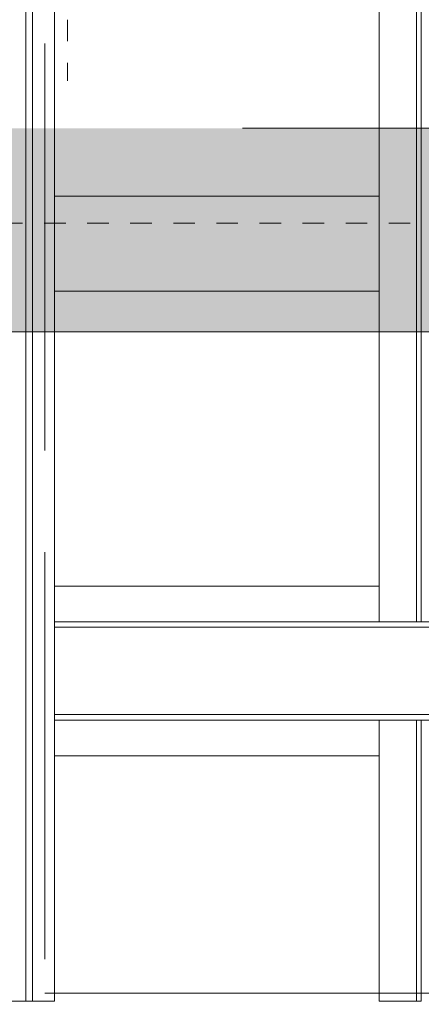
# Model space of a CAD drawing. Header units: millimetres. Extents: x 402 to 79005, y -7782 to 89952.
# Tile 267 of 423: x 39848 to 39907, y 23737 to 23882. Entities that reach past the tile are written whole.
import ezdxf

# ---------------------------------------------------------------- set-up
doc = ezdxf.new("R2010")
doc.units = ezdxf.units.MM
doc.header["$LTSCALE"] = 10
for name, pattern in [('AM_ISO02W050', [7.5, 6, -1.5]), ('DASHED', [19.05, 12.7, -6.35]), ('Kreska', [6.35, 3.175, -3.175])]:
    doc.linetypes.add(name, pattern=pattern)
doc.layers.get('0').update_dxf_attribs({"lineweight": 0})
doc.layers.get('Defpoints').update_dxf_attribs({"color": 253})
for name, color, linetype, lineweight in [('0_A_WYMIAROWANIE', 1, 'Continuous', 5), ('0_PROJ WYBURZENIA', 1, 'Continuous', 0), ('AM_0', 7, 'Continuous', 50), ('LDCar-AM_3', 6, 'AM_ISO02W050', 25), ('LDGuides-AM_0', 7, 'Continuous', 50), ('LDRailBrackets-AM_0', 7, 'Continuous', 50), ('LDShaft-AM_0', 7, 'Continuous', 50), ('S-BEAM-HDLN', 1, 'Kreska', 18)]:
    doc.layers.add(name, color=color, linetype=linetype, lineweight=lineweight)
doc.styles.add('SIMPLEXD', font='simplex.shx', dxfattribs={"width": 0.6})
doc.dimstyles.new('1-100', dxfattribs={"dimtxt": 16, "dimasz": 5, "dimexe": 0, "dimexo": 0, "dimgap": 5, "dimtad": 1, "dimdec": 1, "dimtxsty": 'SIMPLEXD', "dimcen": 5, "dimclrt": 256, "dimadec": 0, "dimazin": 0, "dimtfac": 1, "dimtdec": 0, "dimtix": 1, "dimtmove": 1, "dimatfit": 3, "dimldrblk": 'LP', "dimfxl": 0, "dimarcsym": 0})

# ---------------------------------------------------------------- blocks, each defined once
blk = doc.blocks.new('*D4793')
at = {"layer": '0_A_WYMIAROWANIE', "color": 0, "lineweight": -2}
for p, q in [((40167.9, 23821.42), (40172.9, 23821.42)), ((40172.9, 23816.42), (40172.9, 23600.42)), ((40167.9, 23595.42), (40172.9, 23595.42))]:
    blk.add_line(p, q, dxfattribs=at)
at = {"layer": '0_A_WYMIAROWANIE', "color": 0, "lineweight": 9}
for points in [[(40173.74, 23816.42), (40172.07, 23816.42), (40172.9, 23821.42)], [(40172.07, 23600.42), (40173.74, 23600.42), (40172.9, 23595.42)]]:
    blk.add_solid(points, dxfattribs=at)
at = {"layer": 'Defpoints', "color": 0, "lineweight": 9}
for p in [(40103.78, 23821.42), (39778.92, 23595.42), (40172.9, 23595.42)]:
    blk.add_point(p, dxfattribs=at)
at = {"layer": '0_A_WYMIAROWANIE', "insert": (40159.9, 23710.92), "char_height": 16, "attachment_point": 5, "rotation": 90, "style": 'SIMPLEXD'}
blk.add_mtext('226', dxfattribs=at)
blk = doc.blocks.new('LP')
for p, q in [((0, 1), (0, 0)), ((0, 0), (-1, 0)), ((0, -1), (0, 0)), ((0, 0), (1, 0))]:
    blk.add_line(p, q)
at = {"const_width": 0.2}
blk.add_lwpolyline([(0.707, 0.707), (-0.707, -0.707)], dxfattribs=at)
blk = doc.blocks.new('zw$16F3')
at = {"layer": 'AM_0', "lineweight": 0}
for p, q in [((184.63, 10), (136.78, 10)), ((136.78, -4), (184.63, -4)), ((184.63, -47.5), (136.78, -47.5)), ((136.78, -72.5), (184.63, -72.5))]:
    blk.add_line(p, q, dxfattribs=at)
at = {"layer": 'LDCar-AM_3', "lineweight": 0}
for p, q in [((135.33, 107.5), (135.33, -107.5)), ((135.33, -107.5), (198.13, -107.5))]:
    blk.add_line(p, q, dxfattribs=at)
at = {"layer": 'LDGuides-AM_0', "lineweight": 0}
for p, q in [((132.53, -108.7), (132.53, 382.3)), ((132.53, 382.3), (132.53, -108.7)), ((133.53, 382.3), (133.53, -108.7)), ((133.53, -108.7), (133.53, 382.3)), ((136.78, -108.7), (136.78, 382.3)), ((184.63, 119.75), (184.63, -52.75)), ((190.13, -52.75), (190.13, 119.75)), ((190.13, 119.75), (190.13, -52.75)), ((190.83, -52.75), (190.83, 119.75)), ((184.63, -67.25), (184.63, -108.7)), ((190.13, -108.7), (190.13, -67.25)), ((190.13, -67.25), (190.13, -108.7)), ((190.83, -108.7), (190.83, -67.25)), ((129.28, -108.7), (132.53, -108.7)), ((132.53, -108.7), (133.53, -108.7)), ((133.53, -108.7), (136.78, -108.7)), ((184.63, -108.7), (190.13, -108.7)), ((190.13, -108.7), (190.83, -108.7))]:
    blk.add_line(p, q, dxfattribs=at)
at = {"layer": 'LDRailBrackets-AM_0', "lineweight": 0}
for p, q in [((197.33, -52.75), (136.78, -52.75)), ((197.33, -53.55), (136.78, -53.55)), ((136.78, -66.45), (197.33, -66.45)), ((136.78, -67.25), (197.33, -67.25))]:
    blk.add_line(p, q, dxfattribs=at)
at = {"layer": 'LDShaft-AM_0', "lineweight": 0}
for p, q in [((136.78, 10), (184.63, 10)), ((184.63, -4), (136.78, -4)), ((136.78, -47.5), (184.63, -47.5)), ((184.63, -72.5), (136.78, -72.5))]:
    blk.add_line(p, q, dxfattribs=at)
blk = doc.blocks.new('zw$D6CE')
at = {"layer": 'S-BEAM-HDLN'}
for p, q in [((1098, -15899.3), (1098, -15989.2)), ((2365.4, -16199.2), (-284.6, -16199.2))]:
    blk.add_line(p, q, dxfattribs=at)

msp = doc.modelspace()

# ---------------------------------------------------------------- hatches: boundary and pattern name
at = {"layer": '0_PROJ WYBURZENIA', "ltscale": 5}
h = msp.add_hatch(dxfattribs=at)
h.set_pattern_fill('AR-SAND', color=256, scale=0.1, style=0)
h.set_pattern_definition([(37.5, (13757.4565, -24185.03), (-0.16000313, 4.89413237), [0, -3.8608, 0, -4.318, 0, -4.1275]), (7.5, (13757.4565, -24185.03), (4.4952328, 7.168251), [0, -2.0828, 0, -3.4798, 0, -1.3335]), (327.5, (13754.3323, -24185.03), (7.9099237, 0.01437185), [0, -1.27, 0, -4.572, 0, -5.969]), (317.5, (13754.332, -24185.03), (7.6355645, 2.2292932), [0, -0.635, 0, -2.9972, 0, -3.429])])
h.paths.add_polyline_path([(39689.91, 23866.42), (40003.57, 23866.42), (40003.57, 23836.42), (39689.91, 23836.42)])

# ---------------------------------------------------------------- linework, layer by layer
at = {"layer": '0_PROJ WYBURZENIA', "linetype": 'DASHED'}
msp.add_lwpolyline([(39918.91, 23836.42), (39689.91, 23836.42), (39689.91, 23866.42), (40003.57, 23866.42), (40003.57, 23836.42), (39948.91, 23836.42)], dxfattribs=at)

# ---------------------------------------------------------------- block references
at = {"lineweight": 9, "xscale": 0.1, "yscale": 0.1, "zscale": 0.1}
msp.add_blockref('zw$D6CE', (39744.79, 25472.35), dxfattribs=at)
at = {"layer": '0_A_WYMIAROWANIE', "color": 1, "lineweight": 9}
msp.add_blockref('zw$16F3', (39715.92, 23846.42), dxfattribs=at)

# ---------------------------------------------------------------- dimensions: what is measured, and where the dimension line sits
at = {"layer": '0_A_WYMIAROWANIE'}
dim = msp.add_linear_dim(base=(40172.9, 23595.42), p1=(40103.78, 23821.42), p2=(39778.92, 23595.42), angle=90, dimstyle='1-100', dxfattribs=at)
dim.commit()
dim.dimension.update_dxf_attribs({"geometry": '*D4793', "text_midpoint": (40172.9, 23710.92), "dimtype": 160})

doc.saveas('drawing.dxf')
